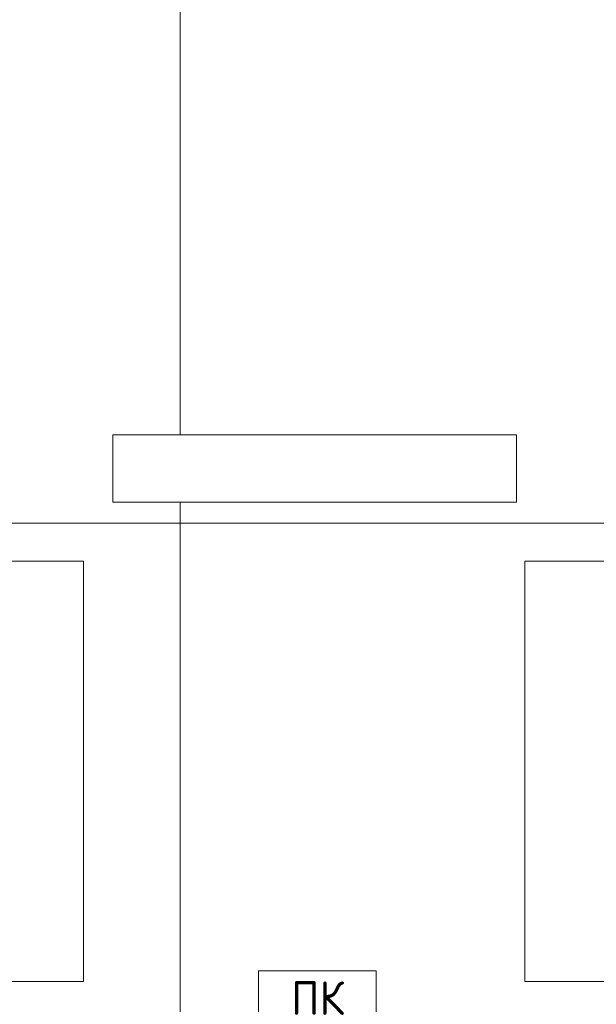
# Model space of a CAD drawing. Header units: millimetres. Extents: x -32229 to 291619, y -13689 to 125138.
# Tile 446 of 565: x 95001 to 98430, y 40165 to 46019. Entities that reach past the tile are written whole.
import ezdxf

# ---------------------------------------------------------------- set-up
doc = ezdxf.new("R2010")
doc.units = ezdxf.units.MM
for name, color, linetype, lineweight in [('A-____-NOTE-TEXT', 7, 'Continuous', 18), ('A-FLOR-____-OTLN', 7, 'Continuous', 18), ('C-PRKG-____-OTLN', 7, 'Continuous', 18), ('M-EQPM-____-OTLN', 7, 'Continuous', 18), ('S-COLS-____-MCUT', 7, 'Continuous', 40)]:
    doc.layers.add(name, color=color, linetype=linetype, lineweight=lineweight)
doc.layers.add('A-DETL-____-OTLN', color=7, linetype='Continuous', lineweight=9, true_color=0x00a600)
doc.styles.add('GOST Common', font='GOST_Common.ttf', dxfattribs={"height": 200})

# ---------------------------------------------------------------- blocks, each defined once
blk = doc.blocks.new('АР_Машиноместо - 4900x2400_М__5300х2500_-2211001--02 ЭМ')
at = {"layer": 'C-PRKG-____-OTLN', "color": 253, "lineweight": 13, "true_color": 0xaaaaaa}
for p, q in [((0, 0), (0, -5300)), ((2500, 0), (2500, -5300)), ((2500, -5300), (0, -5300))]:
    blk.add_line(p, q, dxfattribs=at)
blk = doc.blocks.new('АР_Машиноместо - 4900x2400_М__5300х2500_-V42--02 ЭМ')
at = {"layer": 'C-PRKG-____-OTLN', "color": 253, "lineweight": 13, "true_color": 0xaaaaaa}
for p, q in [((2500, 5300), (0, 5300)), ((0, 0), (0, 5300)), ((2500, 0), (2500, 5300))]:
    blk.add_line(p, q, dxfattribs=at)
blk = doc.blocks.new('АР_Канал вертикальный прямоугольный - ПК-3252217--02 ЭМ')
at = {"layer": 'M-EQPM-____-OTLN', "color": 253, "lineweight": 13, "true_color": 0xaaaaaa}
for p, q in [((350, 150), (-350, 150)), ((-350, 150), (-350, -150)), ((-350, -150), (-350, 150)), ((-350, 150), (350, 150)), ((350, -150), (350, 150)), ((350, 150), (350, -150)), ((-350, -150), (350, -150)), ((350, -150), (-350, -150))]:
    blk.add_line(p, q, dxfattribs=at)
blk = doc.blocks.new('Наметкина 10_РД_АР_П_отсоединено_rvt-1--02 ЭМ')
at = {"layer": 'A-FLOR-____-OTLN', "color": 253, "lineweight": 13, "true_color": 0xaaaaaa}
for p, q in [((95955.3, 43550), (95955.3, 55350)), ((95955.3, 43550), (95955.3, 55350)), ((95955.3, 40050), (95955.3, 43150)), ((95955.3, 40050), (95955.3, 43150))]:
    blk.add_line(p, q, dxfattribs=at)
at = {"layer": 'S-COLS-____-MCUT', "color": 253, "lineweight": 15, "true_color": 0xaaaaaa}
for p, q in [((97955.3, 43550), (95555.3, 43550)), ((95555.3, 43550), (95555.3, 43150)), ((97955.3, 43150), (97955.3, 43550)), ((95555.3, 43150), (97955.3, 43150))]:
    blk.add_line(p, q, dxfattribs=at)
at = {"layer": 'C-PRKG-____-OTLN', "color": 253, "lineweight": 13, "true_color": 0xaaaaaa}
for name, p, rotation in [('АР_Машиноместо - 4900x2400_М__5300х2500_-V42--02 ЭМ', (90080.3, 42800), 270.0000000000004), ('АР_Машиноместо - 4900x2400_М__5300х2500_-2211001--02 ЭМ', (103305.3, 42800), 270.0000000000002)]:
    blk.add_blockref(name, p, dxfattribs=dict(at, rotation=rotation))
at = {"layer": 'M-EQPM-____-OTLN', "color": 253, "lineweight": 13, "true_color": 0xaaaaaa}
blk.add_blockref('АР_Канал вертикальный прямоугольный - ПК-3252217--02 ЭМ', (96770.3, 40215), dxfattribs=at)
at = {"layer": 'A-____-NOTE-TEXT', "color": 253, "lineweight": 5, "true_color": 0xaaaaaa, "insert": (96615.1, 40302.2), "char_height": 200, "width": 384.81, "attachment_point": 1, "style": 'GOST Common'}
blk.add_mtext('ПК', dxfattribs=at)

msp = doc.modelspace()

# ---------------------------------------------------------------- linework, layer by layer
at = {"layer": 'A-DETL-____-OTLN', "color": 5, "true_color": 0x0000ff}
msp.add_line((118347.7, 43024.9), (89047.7, 43024.9), dxfattribs=at)

# ---------------------------------------------------------------- block references
at = {"lineweight": 5}
msp.add_blockref('Наметкина 10_РД_АР_П_отсоединено_rvt-1--02 ЭМ', (0, 0), dxfattribs=at)

doc.saveas('drawing.dxf')
